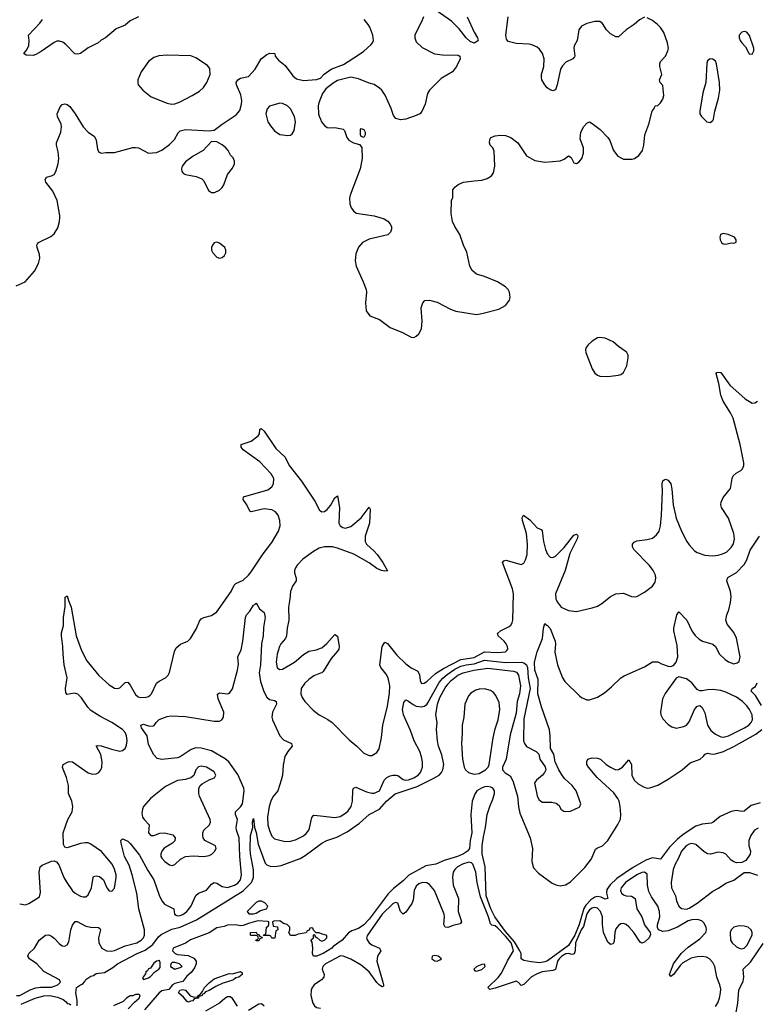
# Model space of a CAD drawing. Header units: inches. Extents: x 1449094 to 1618372, y 389908 to 534307.
# Tile 266 of 494: x 1587707 to 1593321, y 424002 to 431508. Entities that reach past the tile are written whole.
import ezdxf

# ---------------------------------------------------------------- set-up
doc = ezdxf.new("R2010")
doc.units = ezdxf.units.IN
doc.header["$MEASUREMENT"] = 0
for name, color, linetype in [('B5482', 7, 'Continuous'), ('B5483', 7, 'Continuous'), ('B5492', 7, 'Continuous'), ('B5493', 7, 'Continuous')]:
    doc.layers.add(name, color=color, linetype=linetype)

msp = doc.modelspace()

# ---------------------------------------------------------------- linework, layer by layer
at = {"layer": 'B5482', "color": 5}
for points, elevation in [([(1587680.3, 429479.7), (1587749.8, 429510.2), (1587818.7, 429590), (1587851.2, 429650), (1587859.7, 429690), (1587857.1, 429717.1), (1587839.6, 429770), (1587838, 429790), (1587841.6, 429798.4), (1587849.7, 429810.3), (1587945.2, 429854.8), (1587970, 429875.8), (1587998.3, 429921.7), (1588009.7, 429969.7), (1588012.7, 430000)], 520), ([(1587707, 424767), (1587750, 424760.9), (1587777.4, 424770), (1587857.4, 424822.6), (1587864.9, 424855.1), (1587855.6, 425010), (1587864, 425050), (1587877.2, 425062.8), (1587950, 425092.7), (1587970, 425096.3), (1587988.3, 425088.3), (1588004.2, 425064.2), (1588043.2, 424970), (1588065.8, 424930), (1588110, 424868.3), (1588130, 424849.3), (1588170, 424826), (1588190, 424820.3), (1588210, 424821.1), (1588230, 424836.4), (1588253.8, 424890), (1588266.3, 424970), (1588270, 424975.5), (1588290, 424982.4), (1588315.3, 424975.3), (1588345.5, 424950), (1588370.5, 424890), (1588390, 424866), (1588410, 424863.8), (1588430, 424886.8), (1588442.2, 424970), (1588441.5, 424990), (1588430, 425033.2), (1588411.3, 425070), (1588330, 425167.8), (1588250, 425223.1), (1588230, 425232), (1588205.8, 425234.2), (1588170, 425228.3), (1588070, 425195.1), (1588050, 425199), (1588040.1, 425220.1), (1588038.7, 425310), (1588075.1, 425410), (1588105.7, 425470), (1588110.9, 425510), (1588104.1, 425550), (1588079.1, 425610), (1588079.7, 425670), (1588063.5, 425730), (1588033.2, 425806.8), (1588039, 425830), (1588075.3, 425850), (1588090, 425854), (1588110, 425850.4), (1588230, 425766.5), (1588262.2, 425757.8), (1588290, 425759.6), (1588309.8, 425770.2), (1588324.7, 425790), (1588332.4, 425810), (1588335.6, 425850), (1588325.2, 425905.2), (1588290, 425971.3), (1588303.7, 425976.3), (1588327, 425973), (1588406.7, 425946.7), (1588470, 425931.8), (1588490, 425935.8), (1588510, 425952.7), (1588521.4, 425978.6), (1588527.1, 426012.9), (1588522.1, 426050), (1588510, 426073.6), (1588490, 426095.8), (1588409.8, 426150), (1588317.6, 426197.6), (1588250, 426242), (1588227, 426267), (1588178.5, 426338.5), (1588150, 426367.4), (1588125, 426375), (1588070, 426364.2), (1588057.4, 426377.4), (1588055, 426410), (1588069.9, 426490), (1588047.2, 426590), (1588037.3, 426670), (1588036.5, 426730), (1588025.7, 426810), (1588026.7, 426833.3), (1588040.2, 426890), (1588041.7, 426950), (1588054, 427034), (1588054.6, 427105.4), (1588070, 427116), (1588079.2, 427079.2), (1588099.7, 427030), (1588138.1, 426810), (1588178, 426698), (1588219.9, 426619.9), (1588310, 426507.7), (1588390, 426437.1), (1588430, 426412.8), (1588450, 426408.5), (1588470, 426414), (1588510, 426454.4), (1588530, 426457.1), (1588550, 426434), (1588590, 426363.1), (1588610, 426346.5), (1588630, 426341.5), (1588670, 426343.1), (1588690, 426348.5), (1588702.5, 426357.5), (1588712.6, 426370), (1588748.9, 426451.1), (1588770, 426466.7), (1588817.2, 426490), (1588838, 426510), (1588847.7, 426532.3), (1588887.2, 426692.8), (1588900.4, 426719.6), (1588933.5, 426746.5), (1588989.4, 426770), (1589007.8, 426790), (1589053.8, 426866.2), (1589077.4, 426922.6), (1589090, 426940.4), (1589109.8, 426950.2), (1589170, 426964.9), (1589210, 426993.4), (1589319.3, 427150), (1589342.4, 427197.6), (1589355.6, 427210), (1589410, 427235.9), (1589450, 427272.9), (1589470, 427298.1), (1589562.8, 427437.2), (1589630, 427522.9), (1589680.2, 427610), (1589692, 427650), (1589690.4, 427690), (1589677, 427730), (1589655.9, 427755.9), (1589630, 427770.6), (1589570, 427779.1), (1589470, 427755.1), (1589462, 427762), (1589438, 427810), (1589409.6, 427850), (1589413.2, 427870), (1589597.1, 427922.9), (1589630, 427946.5), (1589642.5, 427970), (1589643.4, 428010), (1589624.8, 428044.8), (1589536.8, 428136.8), (1589409.7, 428230), (1589396.2, 428250), (1589395.3, 428270), (1589470, 428295.8), (1589524.8, 428335.2), (1589534, 428350), (1589536.4, 428383.6), (1589548, 428392), (1589570, 428370.7), (1589658.9, 428238.9), (1589730, 428173), (1589761.7, 428110), (1589853.7, 427990), (1589956.4, 427836.4), (1589992.7, 427770), (1590000, 427764)], 480), ([(1590000, 427481.2), (1589990, 427478.4), (1589946.7, 427453.3), (1589865.8, 427394.2), (1589822.7, 427350), (1589809.1, 427330), (1589802.3, 427310), (1589801.6, 427290), (1589813.7, 427250), (1589813.2, 427230), (1589786.2, 427190), (1589770.9, 427150), (1589765.9, 427090), (1589754.6, 427030), (1589758.1, 426930), (1589746.6, 426870), (1589741.6, 426810), (1589732.8, 426790), (1589698.5, 426750), (1589687.6, 426730), (1589669.4, 426670), (1589661.1, 426610), (1589670, 426566), (1589690, 426553.7), (1589710, 426558), (1589801.1, 426610), (1589871.3, 426668.7), (1589910, 426694.3), (1589970, 426704.2), (1590000, 426716.3)], 480), ([(1587681.6, 424070), (1587709, 424070), (1587787.5, 424112.5), (1587830, 424128.8), (1587866.1, 424133.9), (1587950, 424132.7), (1587998.5, 424150), (1588017, 424170), (1588010.7, 424190), (1587891.9, 424251.9), (1587837.2, 424310), (1587780.5, 424350), (1587768, 424370), (1587777.6, 424390), (1587819.1, 424430), (1587854.7, 424490), (1587902.7, 424530), (1587930, 424532.3), (1587950, 424522), (1587970, 424506.5), (1588010, 424462.6), (1588030, 424447.2), (1588050, 424444.4), (1588070, 424454.9), (1588082.2, 424477.8), (1588096.2, 424570), (1588110, 424606), (1588130, 424634.4), (1588146, 424634), (1588210, 424598.9), (1588250, 424590.2), (1588308.4, 424588.4), (1588318.9, 424578.9), (1588322.4, 424570), (1588306.7, 424510), (1588309.1, 424470), (1588333.7, 424430), (1588368.9, 424408.9), (1588407.2, 424407.2), (1588430, 424412), (1588510, 424448.7), (1588599.3, 424470), (1588633.3, 424490), (1588651, 424510), (1588659.1, 424530), (1588659.1, 424570), (1588616.2, 424730), (1588601, 424850), (1588565, 424990), (1588541.9, 425061.9), (1588506.7, 425130), (1588480.5, 425230), (1588477.2, 425250), (1588490, 425262.8), (1588530, 425247), (1588550, 425228.9), (1588619.8, 425140.2), (1588683.4, 425023.4), (1588729.4, 424950), (1588770, 424833.7), (1588790.6, 424790.6), (1588810, 424766.2), (1588881.1, 424730), (1588887.8, 424690), (1588900.7, 424680.7), (1588910, 424677.2), (1588930, 424679.4), (1588950, 424686.7), (1588980.9, 424710), (1589011, 424749), (1589050, 424832.8), (1589070, 424850.2), (1589130, 424871.5), (1589170, 424917.4), (1589190, 424930.3), (1589210, 424925.8), (1589250, 424901.5), (1589290, 424893.9), (1589344.5, 424910), (1589370, 424926.3), (1589388.9, 424950), (1589398.1, 424990), (1589383.7, 425130), (1589380.7, 425270), (1589359.8, 425330), (1589358, 425350), (1589366, 425410), (1589352, 425450), (1589351.1, 425470), (1589390, 425508.1), (1589404.5, 425530), (1589418.9, 425630), (1589415.7, 425650), (1589370, 425753.8), (1589300.4, 425850), (1589273.6, 425873.6), (1589170, 425933.3), (1589090, 425955), (1589050, 425956.1), (1589014.2, 425945.8), (1588930, 425888.4), (1588910, 425881.1), (1588790, 425868), (1588755.9, 425875.9), (1588730, 425904), (1588690, 425982), (1588679.3, 426050), (1588635.1, 426110), (1588629.5, 426130), (1588650, 426138), (1588690, 426124.9), (1588718, 426122), (1588732.3, 426127.7), (1588746, 426150), (1588770, 426173.7), (1588830, 426196.5), (1588859.7, 426200.3), (1588970, 426195.6), (1589190, 426159.7), (1589230, 426161.7), (1589248.3, 426171.7), (1589260.7, 426190), (1589262.4, 426230), (1589218.7, 426330), (1589213.6, 426366.4), (1589230, 426376.3), (1589290, 426368.5), (1589306.5, 426373.5), (1589330, 426407.3), (1589367.8, 426550), (1589373.9, 426593.9), (1589369.6, 426650), (1589395.3, 426704.7), (1589408.8, 426770), (1589428.7, 426950), (1589435.3, 426970), (1589462, 426998), (1589490, 427046), (1589505.6, 427054.4), (1589510, 427062), (1589536, 427016), (1589571.3, 426990), (1589578.8, 426950), (1589564.9, 426875.1), (1589562.3, 426810), (1589551.1, 426750), (1589542.5, 426590), (1589531.9, 426530), (1589542.8, 426462.8), (1589567.8, 426387.8), (1589590, 426342.6), (1589610, 426326), (1589650, 426317.1), (1589662.8, 426310), (1589663.1, 426290), (1589633.5, 426230), (1589628.7, 426190), (1589634, 426170), (1589690, 426048.7), (1589718, 426018), (1589778.8, 425990), (1589783.8, 425970), (1589750, 425929.7), (1589728.9, 425891.1), (1589715.2, 425824.8), (1589708.9, 425750), (1589700.8, 425710), (1589673.5, 425630), (1589636.3, 425583.7), (1589620.1, 425550), (1589608.3, 425510), (1589596.2, 425430), (1589598.9, 425370), (1589610, 425328.4), (1589630, 425283.6), (1589650, 425263.9), (1589730, 425243.9), (1589770, 425245.2), (1589810, 425257.1), (1589870, 425287.5), (1589890, 425303.6), (1589909.8, 425330), (1589915.3, 425344.7), (1589933.2, 425426.8), (1589950, 425443.6), (1590000, 425438.4)], 460), ([(1590000, 426525.9), (1589950, 426506.2), (1589910, 426478.4), (1589879.6, 426450), (1589853.6, 426410), (1589850.2, 426370), (1589860.8, 426340.8), (1589879.6, 426310), (1589943.6, 426243.6), (1589989.4, 426209.4), (1590000, 426203.8)], 480), ([(1588146, 423990), (1588146, 424034), (1588134, 424090), (1588139, 424130), (1588170, 424150.8), (1588184.7, 424155.3), (1588204, 424176), (1588210, 424191.3), (1588250, 424218), (1588270, 424222), (1588290, 424236), (1588354, 424246), (1588418, 424282), (1588453.2, 424310), (1588602.4, 424390), (1588664.1, 424415.9), (1588721.4, 424458.6), (1588764.1, 424515.9), (1588785.2, 424534.8), (1588865.4, 424574.6), (1588930.6, 424589.4), (1589054.3, 424645.7), (1589411.5, 424868.5), (1589472.8, 424930), (1589488.5, 424970), (1589488.2, 425028.2), (1589466.7, 425150), (1589463.7, 425190), (1589465.8, 425290), (1589484.2, 425350), (1589482.4, 425390), (1589490, 425418.8), (1589495.8, 425350), (1589510, 425310.8), (1589524, 425224), (1589578, 425078), (1589590, 425066), (1589615.3, 425055.3), (1589653.3, 425053.3), (1589700.4, 425059.6), (1589845.6, 425114.4), (1589883.3, 425136.7), (1590000, 425222.9)], 440), ([(1590000, 424542.7), (1589990, 424546), (1589966, 424546), (1589947.3, 424567.3), (1589942, 424582), (1589930, 424586), (1589918, 424582), (1589912.7, 424567.3), (1589898, 424562), (1589890, 424546), (1589830, 424538), (1589807.3, 424527.3), (1589770, 424526), (1589758, 424550), (1589766, 424570), (1589766, 424590), (1589746, 424610), (1589718, 424618), (1589690, 424638), (1589643.6, 424636.4), (1589634, 424630), (1589638, 424598), (1589672.7, 424592.7), (1589674, 424570), (1589658, 424562), (1589652.7, 424507.3), (1589630, 424506), (1589622, 424522), (1589610, 424526), (1589566, 424526), (1589567.3, 424532.7), (1589582, 424538), (1589588.9, 424591.1), (1589602, 424598), (1589606, 424610), (1589606, 424630), (1589594.6, 424634.6), (1589522, 424638), (1589450, 424619), (1589410, 424602), (1589390, 424601.2), (1589351.3, 424608.7), (1589290, 424606), (1589264.7, 424595.3), (1589210, 424584), (1589150, 424546), (1589010, 424492.7), (1588970, 424469), (1588878, 424430), (1588871.3, 424410), (1588892, 424390), (1588910, 424382.8), (1588990, 424374.8), (1589034.4, 424354.4), (1589051, 424330), (1589050.8, 424310), (1589038.5, 424281.5), (1589015.2, 424244.8), (1588982, 424218), (1588950, 424177.2), (1588890, 424162), (1588870.8, 424150), (1588844, 424116), (1588790, 424104), (1588769, 424091), (1588658.7, 423961.3)], 440), ([(1590000, 424381.6), (1589971.3, 424370), (1589946, 424370), (1589938, 424390), (1589942, 424430), (1589935.3, 424475.3), (1589926, 424490), (1589946, 424510), (1589946, 424530), (1589950, 424534), (1589954, 424534), (1589958, 424518), (1589972.7, 424512.7), (1589994, 424490), (1590000, 424488)], 440), ([(1590000, 424184.7), (1589951.7, 424150), (1589934, 424126), (1589928.5, 424110), (1589927.2, 424070), (1589941.1, 424010), (1589953.7, 423990), (1589970, 423979.1), (1590000, 423974.1)], 460), ([(1587717.8, 424002.2), (1587825.1, 424050), (1587890, 424066.8), (1587937.3, 424070), (1587995.9, 424055.9), (1588038.7, 424038.7), (1588062, 424022), (1588070, 424008.4), (1588085.5, 424005.5), (1588097.3, 423997.3)], 440), ([(1588532.5, 423967.5), (1588581.2, 424018.8), (1588618, 424050), (1588626, 424070), (1588616.4, 424076.4), (1588590, 424078), (1588570, 424066), (1588550, 424066), (1588522, 424050), (1588495.3, 424024.7), (1588422, 423990)], 440), ([(1589367.2, 423987.2), (1589330, 424047.3), (1589310, 424059.7), (1589290, 424058.9), (1589270, 424047.8), (1589230.1, 424009.9), (1589123.7, 423950)], 460), ([(1589570, 423989), (1589550, 424005.2), (1589530, 424002.7), (1589450, 423955.1)], 460)]:
    msp.add_lwpolyline(points, dxfattribs=dict(at, elevation=elevation))
for points, elevation in [([(1589210, 429811.6), (1589190, 429806), (1589176.3, 429790), (1589168.4, 429770), (1589168.2, 429750), (1589178, 429730), (1589210, 429697.3), (1589230, 429690.7), (1589250, 429694.8), (1589269, 429710), (1589279.3, 429730), (1589278, 429750), (1589269.3, 429770), (1589230, 429803.7)], 520), ([(1589090, 425817.7), (1589070, 425812.4), (1589050.4, 425790), (1589033.5, 425746.5), (1589012.2, 425727.8), (1588970, 425715.8), (1588910, 425707.4), (1588818.2, 425661.8), (1588703.1, 425570), (1588650.4, 425510), (1588642, 425490), (1588638.3, 425458.3), (1588643.7, 425430), (1588655.5, 425410), (1588693.4, 425370), (1588687.7, 425310), (1588706.8, 425290), (1588730, 425288.2), (1588774, 425306), (1588810, 425308.9), (1588873, 425293), (1588891.7, 425271.7), (1588890, 425249.3), (1588870.7, 425230), (1588808.2, 425191.8), (1588789.3, 425170.7), (1588781.5, 425150), (1588782.8, 425130), (1588790, 425115.5), (1588813, 425090), (1588850, 425066.4), (1588870, 425060.5), (1588890, 425067.7), (1588931.8, 425108.2), (1588970.7, 425129.3), (1589030, 425133.4), (1589110.8, 425129.2), (1589150, 425136.1), (1589172.2, 425147.8), (1589192.6, 425167.4), (1589203.6, 425190), (1589199.3, 425210), (1589118, 425250), (1589106, 425270), (1589102.2, 425290), (1589102, 425310), (1589109.6, 425330), (1589152.8, 425370), (1589161.1, 425390), (1589159.1, 425410), (1589077.2, 425590), (1589072, 425610), (1589073.3, 425646.7), (1589082.9, 425670), (1589097, 425683), (1589150, 425713.4), (1589192, 425728), (1589201.2, 425750), (1589190, 425775.1), (1589130, 425811.1)], 480), ([(1589550, 424789), (1589530, 424789), (1589510, 424779), (1589442, 424710), (1589452.7, 424692.7), (1589490, 424692), (1589510, 424698), (1589543.2, 424716.8), (1589588, 424730), (1589598, 424750), (1589575.5, 424775.5)], 440), ([(1589510, 424486), (1589506, 424490), (1589522, 424498), (1589526, 424510), (1589522, 424522), (1589510, 424526), (1589470, 424526), (1589466, 424530), (1589466, 424550), (1589510, 424552), (1589518, 424538), (1589532.7, 424532.7), (1589538, 424518), (1589554, 424514), (1589550, 424506), (1589538, 424502), (1589530, 424486)], 440), ([(1588770, 424338), (1588767.1, 424332.9), (1588750, 424331.8), (1588730, 424315.6), (1588703.4, 424276.6), (1588690, 424272.4), (1588681.3, 424258.7), (1588669.2, 424250), (1588664.7, 424235.3), (1588643.8, 424203.8), (1588651.3, 424191.3), (1588690, 424204.7), (1588705.2, 424214.8), (1588738, 424250), (1588768, 424270), (1588776.4, 424283.6), (1588776.4, 424323.6)], 440), ([(1588890, 424321.2), (1588870, 424321.2), (1588858.8, 424310), (1588856, 424290), (1588890, 424270.8), (1588930, 424282), (1588946, 424290), (1588926, 424310)], 440), ([(1589084, 424064), (1589072, 424068), (1589070.8, 424050), (1589036.3, 424043.7), (1589026, 424030), (1589010, 424025.1), (1588990, 424019.5), (1588983.5, 424023.5), (1588956.6, 424056.6), (1588918, 424090), (1588928, 424110), (1588950, 424116), (1588970, 424111.3), (1589005.8, 424065.8), (1589030, 424058.8), (1589062, 424058), (1589068, 424070), (1589082, 424078), (1589100.4, 424099.6), (1589115.3, 424130), (1589150, 424166), (1589190, 424196), (1589303.1, 424236.9), (1589330, 424234.8), (1589390, 424251.3), (1589402, 424242), (1589402.8, 424230), (1589376, 424210), (1589355.6, 424204.4), (1589337.3, 424190), (1589284, 424170), (1589255.8, 424164.2), (1589200.9, 424139.1), (1589150, 424106.3), (1589122.8, 424097.2), (1589110, 424082), (1589101, 424079), (1589098, 424070)], 440)]:
    msp.add_lwpolyline(points, close=True, dxfattribs=dict(at, elevation=elevation))
at = {"layer": 'B5483', "color": 5, "elevation": 520}
for points in [[(1588611.3, 431530), (1588550, 431499.3), (1588510, 431465.1), (1588443.4, 431436.6), (1588361, 431370), (1588328.1, 431351.9), (1588304.7, 431330), (1588230, 431292), (1588170, 431249.2), (1588150, 431244), (1588126.3, 431246.3), (1588059.1, 431319.1), (1588035.3, 431335.3), (1588010, 431344.5), (1587990, 431342.9), (1587970, 431334), (1587870, 431266), (1587830, 431241.6), (1587810, 431234.5), (1587756.4, 431236.4), (1587738, 431250), (1587762, 431278), (1587777.2, 431310), (1587779, 431350), (1587774, 431390), (1587860.1, 431479.9), (1587879.6, 431510)], [(1588012.7, 430000), (1588014, 430014), (1587993.1, 430130), (1587960.8, 430200.8), (1587906.3, 430270), (1587900.7, 430290), (1587912, 430308), (1587950, 430316.3), (1587970, 430326.8), (1587983.7, 430350), (1588000.7, 430410), (1588006, 430450), (1588000.5, 430500.5), (1587986.6, 430550), (1587986.6, 430570), (1588019.5, 430650), (1588025.1, 430690), (1588022, 430710), (1587995.1, 430770), (1587992.7, 430790), (1588015.5, 430844.5), (1588030, 430861), (1588050, 430866.8), (1588070, 430860.7), (1588090, 430846.8), (1588130, 430790.6), (1588190.4, 430690), (1588230, 430650.4), (1588276, 430616), (1588290.5, 430590), (1588300.5, 430520.5), (1588310, 430498), (1588330, 430491), (1588363.7, 430496.3), (1588430, 430496.3), (1588570, 430533.4), (1588590, 430533.4), (1588611.3, 430530), (1588690, 430490.8), (1588750, 430494), (1588790, 430513), (1588850, 430555.5), (1588886.4, 430593.6), (1588914, 430646), (1588930, 430660.4), (1588970, 430670.3), (1589150, 430661), (1589190, 430664.7), (1589249, 430710), (1589357.7, 430782.3), (1589384.7, 430815.3), (1589397, 430863), (1589399.1, 430890), (1589393.7, 430933.7), (1589358.7, 431010), (1589357.6, 431030), (1589369.6, 431050), (1589390, 431062.4), (1589450, 431074.8), (1589502.7, 431130), (1589548.7, 431210), (1589590, 431242), (1589612.7, 431252.7), (1589651.1, 431251.1), (1589654, 431230), (1589679.6, 431199.6), (1589730, 431158), (1589790, 431078.8), (1589818, 431058), (1589870, 431044.9), (1589970, 431051), (1589999.3, 431060.7), (1590000, 431061.4)], [(1590000, 430905.8), (1589986.6, 430873.4), (1589981.6, 430850), (1589984.4, 430790), (1589990, 430771.3), (1590000, 430749)]]:
    msp.add_lwpolyline(points, dxfattribs=at)
at = {"layer": 'B5483', "color": 5}
for points, elevation in [([(1588830, 431237.1), (1588768.4, 431231.6), (1588730, 431220.4), (1588688.7, 431190), (1588633.7, 431110), (1588608.4, 431050), (1588606.4, 431030), (1588610.5, 431010), (1588645.5, 430970), (1588710, 430919.3), (1588830, 430872.2), (1588864.9, 430864.9), (1588890, 430866.5), (1588930, 430881.5), (1589022, 430930), (1589076.6, 430963.4), (1589107.8, 430990), (1589134, 431030), (1589158, 431090), (1589155.4, 431135.4), (1589138, 431158), (1589050, 431216), (1589010.8, 431230.8)], 540), ([(1589690, 430872.3), (1589610, 430849.2), (1589592.4, 430827.6), (1589583, 430790), (1589599.5, 430730), (1589618.4, 430698.4), (1589650, 430660.5), (1589690, 430633), (1589750, 430624.9), (1589770, 430627.7), (1589783.7, 430636.3), (1589798, 430662), (1589809.7, 430730), (1589802, 430770), (1589770, 430827.3), (1589749.2, 430850), (1589710, 430869.6)], 520), ([(1589170, 430578), (1589104.7, 430510), (1589030, 430467), (1588970, 430422.9), (1588944.9, 430390), (1588939.5, 430370), (1588942.4, 430350), (1588954.9, 430334.9), (1588970, 430326.4), (1589052.7, 430312.7), (1589095.2, 430295.2), (1589110, 430278), (1589146.4, 430206.4), (1589170, 430190.7), (1589190.8, 430190.8), (1589230, 430207.7), (1589250, 430227.3), (1589263.7, 430250), (1589291.8, 430328.2), (1589330, 430376), (1589343.6, 430410), (1589345.1, 430430), (1589334.9, 430454.9), (1589314.8, 430474.8), (1589297.2, 430510), (1589279, 430530), (1589250, 430553.2), (1589210, 430575.3)], 520)]:
    msp.add_lwpolyline(points, close=True, dxfattribs=dict(at, elevation=elevation))
at = {"layer": 'B5492', "color": 5}
for points, elevation in [([(1590452.5, 430000), (1590486, 429990), (1590511.9, 429971.9), (1590530.5, 429950), (1590540.5, 429930), (1590540.5, 429910), (1590532.1, 429887.9), (1590512.3, 429867.7), (1590370, 429834.7), (1590320.5, 429810), (1590290, 429773.2), (1590270, 429722), (1590264.2, 429670), (1590271.8, 429630), (1590325.7, 429510), (1590347, 429450), (1590350.4, 429429.6), (1590343.8, 429350), (1590348.7, 429288.7), (1590374.8, 429250), (1590450, 429221.3), (1590530, 429160.3), (1590624.4, 429124.4), (1590690, 429087.7), (1590710, 429084.9), (1590730, 429094), (1590750, 429114), (1590769.6, 429150), (1590774.7, 429210), (1590767.8, 429310), (1590779.5, 429350), (1590794, 429366), (1590830, 429370.4), (1590890, 429355.3), (1590990, 429300.3), (1591030, 429286.3), (1591190, 429261.1), (1591230, 429267), (1591359.4, 429300.6), (1591409.2, 429330), (1591439.3, 429370), (1591446, 429390), (1591440.9, 429430), (1591429.3, 429450), (1591409.3, 429470), (1591349.3, 429510), (1591250.7, 429550.7), (1591188.1, 429568.1), (1591154.9, 429594.9), (1591137.6, 429630), (1591115.3, 429735.3), (1591089.6, 429789.6), (1591062, 429870), (1591022.7, 429930), (1591005.2, 429970), (1591000.3, 430000)], 520), ([(1590000, 426203.8), (1590054.4, 426174.4), (1590089.3, 426149.3), (1590218.2, 426018.2), (1590276.3, 425970), (1590330, 425915.5), (1590370, 425899.5), (1590390, 425899.5), (1590430, 425920.5), (1590447.3, 425950), (1590464.9, 426035.1), (1590474.2, 426130), (1590510, 426274.8), (1590526.6, 426373.4), (1590529, 426430), (1590515.4, 426490), (1590499.4, 426519.4), (1590459.2, 426570), (1590452, 426590), (1590469.9, 426730.1), (1590490, 426761.6), (1590510, 426753.7), (1590582.7, 426662.7), (1590650, 426596.5), (1590690, 426566.4), (1590741.8, 426541.8), (1590754.9, 426514.9), (1590759.5, 426470), (1590770, 426448), (1590790, 426450.4), (1590810, 426463.2), (1590876.6, 426523.4), (1590937.7, 426562.3), (1591070, 426629.5), (1591170, 426647), (1591250, 426690.1), (1591350, 426684.1), (1591410, 426688.8), (1591420.3, 426699.7), (1591426.6, 426710), (1591425.1, 426730), (1591415.8, 426750), (1591399.7, 426770), (1591353.6, 426810), (1591349.6, 426830), (1591371.8, 426850), (1591437.7, 426882.3), (1591450, 426892.2), (1591460.3, 426910), (1591464.4, 426930), (1591469.7, 427130), (1591463.5, 427170), (1591386, 427370), (1591397.2, 427382.8), (1591413.2, 427386.8), (1591530, 427354.4), (1591550, 427365.5), (1591563.1, 427390), (1591574.2, 427430), (1591578.6, 427510), (1591569, 427590), (1591540.5, 427690), (1591538, 427710), (1591548, 427730), (1591596.2, 427696.2), (1591650, 427634.8), (1591680.7, 427620.7), (1591690, 427611.3), (1591699.6, 427530), (1591714.7, 427470), (1591730, 427433), (1591750, 427410.4), (1591770, 427408.7), (1591790, 427418), (1591856.9, 427483.1), (1591930, 427577.3), (1591950, 427584.7), (1591958, 427578), (1591961, 427570), (1591956.3, 427550), (1591900.9, 427439.1), (1591863.8, 427310), (1591791, 427130), (1591793.8, 427093.8), (1591802.3, 427070), (1591833.7, 427030), (1591890, 427005.2), (1591950, 426997.6), (1592070, 427023.6), (1592110, 427038), (1592142.9, 427057.1), (1592210, 427110.4), (1592250, 427130.3), (1592310, 427136.4), (1592370, 427110.5), (1592390, 427107.3), (1592410, 427110.7), (1592470, 427143.7), (1592529.7, 427190), (1592550, 427219.1), (1592556.4, 427250), (1592552.4, 427272.4), (1592536, 427310), (1592506.5, 427346.5), (1592387.8, 427470), (1592377.6, 427490), (1592378.4, 427510), (1592390, 427524.9), (1592410, 427535.8), (1592490, 427544.2), (1592530, 427555.3), (1592559.6, 427580.4), (1592580.4, 427610), (1592591.4, 427648.6), (1592599.5, 427730), (1592607.6, 427910), (1592604.2, 427970), (1592608.3, 427991.7), (1592619.6, 428000.4), (1592630, 428005.5), (1592650, 427997.1), (1592670.3, 427970), (1592678.5, 427930), (1592686.7, 427810), (1592711.4, 427708.6), (1592751.5, 427610), (1592792.9, 427530), (1592810, 427503.5), (1592850, 427459.7), (1592870, 427446), (1592930, 427425.4), (1592990, 427420.1), (1593030, 427424.8), (1593065, 427435), (1593094.7, 427450), (1593130, 427485.3), (1593146.5, 427513.5), (1593155.3, 427550), (1593149.8, 427590), (1593108.4, 427708.4), (1593055.4, 427790), (1593051.1, 427810), (1593053.7, 427830), (1593070, 427865.5), (1593125.3, 427934.7), (1593136.4, 428010), (1593146.2, 428030), (1593168.5, 428051.5), (1593203.6, 428070), (1593216.8, 428083.2), (1593226.5, 428110), (1593226, 428130), (1593197.4, 428270), (1593145.4, 428470), (1593125.9, 428510), (1593070, 428599.3), (1593050, 428646.6), (1593035.3, 428735.3), (1593016, 428810), (1593021.2, 428818.8), (1593030, 428822), (1593050, 428817.1), (1593120.8, 428720.8), (1593237.4, 428617.4), (1593290, 428585.3), (1593310, 428587.2), (1593330, 428599.5)], 480), ([(1590000, 427764), (1590010, 427755.8), (1590030, 427759.5), (1590050, 427774), (1590075.8, 427804.2), (1590110, 427862), (1590130, 427878), (1590144.2, 427790), (1590140.7, 427670), (1590150, 427648.9), (1590170, 427636.5), (1590190, 427632.8), (1590230, 427644.9), (1590309.9, 427710.1), (1590370, 427790.7), (1590377.6, 427777.6), (1590372, 427670), (1590338.9, 427570), (1590338.9, 427530), (1590349.3, 427509.3), (1590410, 427456), (1590431.7, 427430), (1590475.8, 427370), (1590510, 427306), (1590490, 427302.7), (1590464, 427310), (1590430, 427325.1), (1590370, 427367.6), (1590253, 427433), (1590130, 427478.6), (1590090, 427488.7), (1590030, 427489.9), (1590000, 427481.2)], 480), ([(1590000, 425438.4), (1590110, 425426.9), (1590150, 425434.4), (1590190, 425458.6), (1590210, 425476.5), (1590233, 425510), (1590243.2, 425550), (1590246, 425634), (1590251.3, 425648.7), (1590264, 425656), (1590270, 425657), (1590350, 425621.5), (1590390, 425611.7), (1590410, 425611.8), (1590450, 425630.4), (1590484.2, 425710), (1590504.2, 425730), (1590530, 425743.5), (1590550, 425750.1), (1590576.3, 425750), (1590590, 425745.8), (1590630, 425715.5), (1590650, 425710.2), (1590670, 425712.7), (1590710, 425728.3), (1590743.9, 425750), (1590760.9, 425770), (1590776.8, 425810), (1590776.8, 425850), (1590770, 425889), (1590757.6, 425930), (1590712.9, 426010), (1590686.8, 426090), (1590631.1, 426210), (1590625.8, 426250), (1590636, 426304), (1590650, 426322), (1590670, 426314.2), (1590706.4, 426286.4), (1590730, 426275.8), (1590770, 426270.6), (1590790, 426275.2), (1590810, 426288.4), (1590818.7, 426301.3), (1590905, 426455), (1590932.6, 426487.4), (1590964.8, 426515.2), (1591023.9, 426556.1), (1591070, 426579.1), (1591110, 426590), (1591170, 426598.7), (1591250, 426624.7), (1591410, 426608.5), (1591531.3, 426611.3), (1591550, 426606), (1591569.2, 426589.2), (1591578.3, 426570), (1591581.6, 426490), (1591598.3, 426410), (1591550, 426178), (1591547.8, 426010), (1591554, 425990), (1591570, 425968), (1591644.7, 425930), (1591664.7, 425910), (1591671, 425870), (1591712.3, 425812.3), (1591716.4, 425790), (1591708.2, 425770), (1591692.4, 425750), (1591644.9, 425710), (1591630.5, 425690), (1591651.5, 425591.5), (1591664.4, 425564.4), (1591690, 425544.2), (1591763.1, 425543.1), (1591796.2, 425536.2), (1591818.4, 425518.4), (1591830.7, 425490.7), (1591854.4, 425474.4), (1591870, 425470.8), (1591905.6, 425474.4), (1591970, 425504), (1591977.2, 425510), (1591982.7, 425530), (1591949.5, 425630), (1591917.6, 425670), (1591861.8, 425721.8), (1591844.1, 425744.1), (1591816.9, 425790), (1591789.5, 425850), (1591777.6, 425910), (1591753.4, 425953.4), (1591751.1, 426050), (1591745.3, 426094.7), (1591684.2, 426270), (1591657.3, 426370), (1591659.2, 426479.2), (1591632.3, 426550), (1591631.6, 426610), (1591650.7, 426689.3), (1591692.2, 426790), (1591698.7, 426870), (1591710, 426904.7), (1591716.3, 426896.3), (1591730, 426890.6), (1591750, 426868), (1591788.7, 426770), (1591791.7, 426750), (1591786.6, 426686.6), (1591806.9, 426590), (1591843.6, 426490), (1591862.8, 426462.8), (1591973.8, 426353.8), (1591990, 426340.7), (1592030, 426322.8), (1592050, 426322.8), (1592110, 426342.8), (1592163.3, 426376.7), (1592218.7, 426421.3), (1592290, 426490.4), (1592314.5, 426505.5), (1592470, 426575.5), (1592530, 426613.4), (1592570, 426613.4), (1592597.6, 426597.6), (1592650, 426580.4), (1592670, 426578), (1592690, 426584.9), (1592710, 426610.5), (1592722.2, 426650), (1592718.5, 426738.5), (1592693.7, 426850), (1592693.7, 426870), (1592715.1, 426970), (1592730, 426994.8), (1592792.4, 426930), (1592830.2, 426850), (1592854.8, 426814.8), (1592884.7, 426784.7), (1592910.7, 426770), (1592990, 426748.5), (1593009.2, 426729.2), (1593041.1, 426670), (1593083.7, 426630), (1593110, 426611.7), (1593150, 426598.3), (1593175.8, 426604.2), (1593190, 426616.3), (1593197.4, 426650), (1593170, 426792), (1593150, 426837.4), (1593099, 426899), (1593089.8, 426929.8), (1593095.7, 426970), (1593111, 427009), (1593125, 427065), (1593130.6, 427110), (1593125.5, 427150), (1593098, 427230), (1593099.4, 427240.6), (1593105.6, 427254.4), (1593170, 427294.9), (1593230, 427354.7), (1593250.4, 427389.6), (1593274.9, 427465.1), (1593345, 427570)], 460), ([(1590000, 426716.3), (1590010, 426720.3), (1590048.2, 426751.8), (1590110, 426820.7), (1590128.1, 426808.1), (1590142.8, 426730), (1590139.6, 426710), (1590130, 426694), (1590082.2, 426637.8), (1590021.1, 426538.9), (1590010, 426529.8), (1590000, 426525.9)], 480), ([(1590000, 425222.9), (1590010, 425230.3), (1590049.2, 425250), (1590124.7, 425275.3), (1590203.1, 425316.9), (1590296, 425384), (1590369.7, 425450), (1590450, 425491), (1590502.2, 425550), (1590570, 425605.4), (1590736.6, 425663.4), (1590857.6, 425722.4), (1590903.1, 425750), (1590922.2, 425770), (1590933, 425790), (1590939.1, 425830), (1590924.1, 425904.1), (1590898.3, 425970), (1590891.3, 426010), (1590883.3, 426096.7), (1590887.8, 426150), (1590878.9, 426210), (1590891.4, 426290), (1590910, 426340.9), (1590950, 426415), (1590970, 426442.3), (1590995.7, 426470), (1591047.2, 426510), (1591087.2, 426530), (1591167.8, 426550), (1591275.4, 426564.6), (1591470, 426541.2), (1591492.9, 426532.9), (1591510, 426510.3), (1591524.2, 426430), (1591516.6, 426370), (1591499.6, 426310), (1591490, 426222.4), (1591444.7, 426055.3), (1591415, 425870), (1591385.8, 425810), (1591386.4, 425790), (1591406.6, 425766.6), (1591444.5, 425744.5), (1591466.3, 425706.3), (1591500.5, 425590), (1591507.8, 425507.8), (1591519.1, 425459.1), (1591598, 425270), (1591614.7, 425190), (1591610.1, 425090), (1591623.3, 425043.3), (1591661.3, 425001.3), (1591766.2, 424926.2), (1591793, 424913), (1591826.6, 424906.6), (1591866.2, 424913.8), (1591904.2, 424935.8), (1592015.4, 425044.6), (1592065, 425110), (1592096.2, 425183.8), (1592110, 425195.8), (1592150, 425209.2), (1592190, 425251.7), (1592267.2, 425372.8), (1592286.5, 425413.5), (1592289.9, 425450), (1592283.4, 425510), (1592275.8, 425550), (1592267, 425570), (1592234.7, 425614.7), (1592107.8, 425730), (1592041.2, 425810), (1592029.4, 425830.6), (1592030, 425854), (1592038, 425870), (1592070, 425880.5), (1592110, 425879.5), (1592133, 425870), (1592178, 425830), (1592209.2, 425809.2), (1592250, 425790.3), (1592270, 425792), (1592302, 425810), (1592350, 425864.7), (1592370, 425831.3), (1592373.5, 425750), (1592391.1, 425710), (1592421.7, 425681.7), (1592460.5, 425660.5), (1592490, 425650.9), (1592510, 425651.4), (1592570, 425673.2), (1592650, 425718.4), (1592756.4, 425790), (1592816.8, 425843.2), (1592893.2, 425870), (1592917, 425890), (1592930.6, 425909.4), (1592950, 425915.6), (1592987.8, 425907.8), (1593010, 425910.6), (1593070.2, 425929.8), (1593150, 425966.9), (1593317.7, 426062.3), (1593363.5, 426096.5)], 440), ([(1593359.9, 426279.9), (1593316.4, 426356.4), (1593282, 426390), (1593289, 426410), (1593314.3, 426425.7), (1593327.5, 426452.5)], 440), ([(1593350, 425537.4), (1593281.6, 425518.4), (1593230, 425474.3), (1593210, 425471.1), (1593170, 425479.8), (1593130, 425471.2), (1593045.1, 425434.9), (1592990, 425387.1), (1592978.2, 425381.8), (1592910, 425375.2), (1592860.7, 425359.3), (1592764, 425296), (1592719.6, 425260.4), (1592659.3, 425200.7), (1592590, 425109.7), (1592530, 425117.6), (1592479.3, 425100.7), (1592376.6, 425043.4), (1592258.4, 424961.6), (1592207, 424913), (1592183.3, 424876.7), (1592180.4, 424850), (1592188.5, 424810), (1592170, 424802.7), (1592138.7, 424818.7), (1592110, 424823.7), (1592090, 424819), (1592061.1, 424798.9), (1592022.2, 424757.8), (1592006.9, 424733.1), (1591972.5, 424610), (1591937.4, 424530), (1591890.4, 424449.6), (1591730, 424334.8), (1591710, 424326.2), (1591670, 424319.2), (1591605.1, 424325.1), (1591550, 424337), (1591530, 424348.3), (1591528, 424390), (1591520, 424410), (1591477.5, 424477.5), (1591410, 424558.4), (1591329, 424669), (1591296.8, 424730), (1591262, 424830), (1591253.7, 425050), (1591232.8, 425150), (1591231.4, 425210), (1591241.5, 425278.5), (1591258.5, 425350), (1591269.4, 425450), (1591289.4, 425510), (1591314.4, 425565.6), (1591325.7, 425610), (1591325.6, 425630), (1591314.3, 425650), (1591298.2, 425658.2), (1591270, 425662.9), (1591250, 425658.9), (1591226, 425650), (1591191.2, 425628.8), (1591175.4, 425604.6), (1591155.4, 425550), (1591145.3, 425450), (1591152.8, 425310), (1591140.2, 425250), (1591134.4, 425190), (1591120.2, 425170), (1591090.2, 425150), (1591044.9, 425130), (1590942, 425098), (1590878.8, 425070), (1590803.2, 425056.8), (1590674.1, 424985.9), (1590630, 424944), (1590555.3, 424884.7), (1590515.7, 424844.3), (1590370, 424651), (1590330, 424608.5), (1590290, 424579.7), (1590238, 424562), (1590212.2, 424547.8), (1590164.9, 424490), (1590097.3, 424442.7), (1590085.5, 424430), (1590020.7, 424390), (1590000, 424381.6)], 440), ([(1593335.5, 425344.5), (1593307.9, 425330), (1593278.8, 425290), (1593263.8, 425250), (1593265, 425210), (1593276.1, 425170), (1593274.4, 425145.6), (1593240.7, 425099.3), (1593210, 425082.9), (1593170, 425080.7), (1593150, 425087.3), (1593130, 425100.7), (1593090, 425145.6), (1593070, 425158), (1593030, 425162), (1592973.5, 425146.5), (1592950, 425148.5), (1592924.7, 425164.7), (1592861.6, 425221.6), (1592830, 425228.7), (1592810, 425224.1), (1592786.2, 425210), (1592751.1, 425170), (1592725.9, 425110), (1592702.4, 425070), (1592688.4, 425030), (1592672.1, 424930), (1592675.8, 424890), (1592704.7, 424830), (1592712.9, 424790), (1592730, 424750.5), (1592750, 424732.7), (1592790, 424728), (1592810, 424735.5), (1592870, 424772), (1592990, 424864.9), (1593033.6, 424886.4), (1593090, 424926.4), (1593151, 424949), (1593230, 425007.7), (1593270, 425008.2), (1593330, 424987.2)], 460), ([(1593010, 423985.5), (1593027.4, 424012.6), (1593041, 424050), (1593049.7, 424090), (1593050, 424118), (1593043.9, 424150), (1593021.4, 424210), (1593005.2, 424290), (1592990, 424321.7), (1592964.4, 424350), (1592941.3, 424361.3), (1592910, 424365.9), (1592870, 424364.1), (1592825.3, 424354.7), (1592761.6, 424318.4), (1592741.3, 424298.7), (1592690, 424229.3), (1592670, 424215.3), (1592659, 424230), (1592689.6, 424310), (1592749.7, 424390), (1592801.6, 424438.4), (1592890, 424500.9), (1592936.2, 424550), (1592941.6, 424570), (1592938.7, 424590), (1592922.5, 424622.5), (1592910, 424635.1), (1592890, 424643.5), (1592870, 424648), (1592830, 424646), (1592802.6, 424637.4), (1592720.7, 424590), (1592650, 424563.5), (1592610, 424558.4), (1592575.3, 424570), (1592569, 424589), (1592569.3, 424609.3), (1592585.1, 424670), (1592584.7, 424710), (1592569.8, 424750), (1592521.5, 424821.5), (1592502.9, 424862.9), (1592491.3, 424911.3), (1592490, 424994), (1592470, 425009.8), (1592450, 425006.3), (1592410, 424989.9), (1592325.3, 424930), (1592290.2, 424890), (1592286.7, 424870), (1592294.9, 424850), (1592310, 424837.2), (1592330, 424830.2), (1592370, 424827.2), (1592397.4, 424810), (1592411.1, 424730), (1592448.4, 424670), (1592470, 424608.4), (1592511.3, 424550), (1592515.3, 424535.3), (1592504, 424510), (1592470, 424476), (1592450, 424469), (1592436.2, 424476.2), (1592387.4, 424550), (1592350, 424592.1), (1592329.5, 424610), (1592310, 424617.4), (1592290, 424616.2), (1592270, 424603.8), (1592250, 424577.4), (1592242.5, 424550), (1592237.4, 424482.6), (1592230, 424464.5), (1592210, 424457.6), (1592190, 424476.9), (1592157.5, 424550), (1592148.5, 424610), (1592148.4, 424670), (1592134.9, 424710), (1592110, 424736.1), (1592090, 424739.4), (1592070, 424734.5), (1592050, 424722), (1592030, 424691.1), (1592003.8, 424596.2), (1591986.9, 424570), (1591944, 424470), (1591939.6, 424410), (1591933, 424387), (1591917.2, 424382.8), (1591890, 424389.2), (1591870, 424386), (1591840.1, 424370), (1591817.9, 424350), (1591805.4, 424330), (1591791.2, 424268.8), (1591770, 424261), (1591690, 424250.8), (1591646.9, 424233.1), (1591608, 424212), (1591550, 424153.1), (1591530, 424146.3), (1591507.9, 424167.9), (1591490, 424178.5), (1591330, 424124.1), (1591290, 424116.3), (1591275.1, 424130), (1591352.7, 424207.3), (1591379.7, 424240.3), (1591425.7, 424334.3), (1591470, 424409.3), (1591466.8, 424430), (1591451.7, 424470), (1591410, 424521.6), (1591350, 424586), (1591330, 424599.6), (1591305.8, 424605.8), (1591295.9, 424615.9), (1591280.7, 424670), (1591220.4, 424820.4), (1591193.3, 424930), (1591182.6, 425010), (1591160.6, 425070), (1591150, 425081), (1591130, 425085.8), (1591081.8, 425070), (1591044.7, 425050), (1591023.2, 425030), (1591011.9, 425010), (1591006.8, 424973.2), (1591011.6, 424910), (1591052.7, 424810), (1591049.4, 424710), (1591070.3, 424649.7), (1591073.4, 424630), (1591064.9, 424615.1), (1591010, 424604.2), (1590970, 424588.4), (1590949.5, 424590), (1590939.6, 424610), (1590945.6, 424670), (1590943.5, 424690), (1590868.1, 424870), (1590830, 424915.3), (1590810, 424927.7), (1590778, 424930), (1590750, 424920.3), (1590730, 424902), (1590714.1, 424870), (1590705, 424795), (1590696.2, 424770), (1590650, 424704.7), (1590630, 424689.7), (1590619, 424699), (1590610, 424709.6), (1590590, 424773.7), (1590570, 424779), (1590550, 424767.6), (1590470, 424688.5), (1590357.5, 424530), (1590351.5, 424510), (1590354.5, 424494.5), (1590370.1, 424470.1), (1590390, 424455.8), (1590450.4, 424430), (1590459.5, 424410), (1590433, 424370), (1590428.1, 424330), (1590475.8, 424170), (1590481.1, 424150), (1590479, 424141), (1590470, 424135.6), (1590450, 424148.9), (1590430, 424169), (1590369.9, 424250), (1590310, 424301.6), (1590230, 424346.4), (1590172.3, 424370), (1590151.2, 424371.2), (1590039, 424310), (1590018.3, 424290), (1590012.2, 424270), (1590026.5, 424230), (1590024.9, 424210), (1590007.4, 424190), (1590000, 424184.7)], 460), ([(1590000, 424488), (1590010, 424484.7), (1590030, 424492), (1590048, 424510), (1590047.3, 424527.3), (1590000, 424542.7)], 440), ([(1593160.2, 423899.8), (1593181.8, 424010), (1593188.8, 424110), (1593220.2, 424179.8), (1593227.5, 424210), (1593221.7, 424270), (1593277.4, 424322.6), (1593373.7, 424466.3)], 440)]:
    msp.add_lwpolyline(points, dxfattribs=dict(at, elevation=elevation))
for points, elevation in [([(1593070, 429877.2), (1593047.3, 429870), (1593042.8, 429850), (1593046.8, 429830), (1593056, 429810), (1593070, 429798.8), (1593090, 429796), (1593130, 429806), (1593150, 429804.7), (1593167.3, 429812.7), (1593168, 429830), (1593155.3, 429850), (1593106, 429870)], 520), ([(1592130, 429085.6), (1592110, 429081.6), (1592070, 429057.6), (1592039.3, 429030), (1592024.9, 429010), (1592020.3, 428990), (1592022.6, 428970), (1592070, 428846.8), (1592090, 428813.4), (1592110, 428798), (1592130, 428790.4), (1592190, 428788.5), (1592270, 428798), (1592290, 428803.8), (1592310, 428817.3), (1592334.7, 428870), (1592345.6, 428930), (1592343.6, 428950), (1592334.5, 428970), (1592322, 428982), (1592270, 429016.2), (1592230, 429051.8), (1592170, 429079.6)], 520), ([(1592730, 426498.4), (1592710, 426489.3), (1592627.4, 426372.6), (1592605.2, 426330), (1592590.2, 426230), (1592594, 426210), (1592610, 426177.1), (1592650, 426135.5), (1592676.4, 426116.4), (1592710, 426108.4), (1592770, 426119.5), (1592790, 426130.4), (1592810, 426154.9), (1592850, 426250.5), (1592870, 426275.5), (1592890, 426280.7), (1592910, 426264), (1592930, 426223), (1592950.2, 426130), (1592973.6, 426090), (1593010, 426060.2), (1593050, 426042), (1593070, 426039.1), (1593110, 426049.3), (1593230.9, 426110), (1593263.5, 426130), (1593283.2, 426150), (1593292.4, 426170), (1593288.6, 426210), (1593270, 426248.7), (1593250, 426277), (1593215.7, 426310), (1593170, 426344.5), (1593090, 426382), (1593050, 426393.9), (1592990, 426401.2), (1592950, 426399.8), (1592910, 426391), (1592890, 426392.4), (1592870, 426403), (1592830, 426453.7), (1592790, 426482)], 460), ([(1591250, 426406.4), (1591210, 426403.8), (1591183.5, 426396.5), (1591144.8, 426375.2), (1591126.6, 426353.4), (1591100.7, 426290), (1591091.8, 426190), (1591078.3, 426130), (1591079.8, 426070), (1591074.3, 425990), (1591081.7, 425870), (1591095, 425810), (1591104.4, 425790), (1591128, 425770), (1591143.2, 425763.2), (1591170, 425755.9), (1591210, 425761), (1591258, 425790), (1591278.8, 425810), (1591286.1, 425830), (1591314.7, 426034.7), (1591330, 426101.6), (1591354.6, 426170), (1591367.2, 426250), (1591362.2, 426302.2), (1591335.4, 426355.4), (1591317.8, 426377.8), (1591294.7, 426394.7)], 440), ([(1593190, 424600.8), (1593150, 424590.9), (1593130.3, 424570), (1593121.1, 424550), (1593125.7, 424490), (1593136.5, 424470), (1593170, 424440.3), (1593190, 424429.2), (1593210, 424424.7), (1593230, 424429), (1593250, 424450.4), (1593289.7, 424530), (1593289.7, 424550), (1593281.1, 424570), (1593258.4, 424590), (1593230, 424598.4)], 460), ([(1590870, 424375.1), (1590850.9, 424369.1), (1590848, 424350), (1590870, 424334), (1590890, 424331), (1590910, 424341), (1590922, 424350), (1590895.3, 424370)], 480), ([(1591250, 424308), (1591230, 424305.2), (1591191, 424290), (1591167.7, 424270), (1591176.9, 424256.9), (1591190, 424254.8), (1591230, 424267.2), (1591255.1, 424290)], 480)]:
    msp.add_lwpolyline(points, close=True, dxfattribs=dict(at, elevation=elevation))
at = {"layer": 'B5493', "color": 5, "elevation": 520}
for points in [[(1591117.1, 431530), (1591170, 431412), (1591196, 431370), (1591202, 431350), (1591196.9, 431343.1), (1591170, 431329), (1591140.2, 431340.2), (1591110, 431369), (1591056.8, 431436.8), (1590997.5, 431497.5), (1590856.3, 431596.3)], [(1590784.4, 431530), (1590775.8, 431504.2), (1590718, 431390), (1590717.8, 431370), (1590730, 431339.3), (1590775.4, 431295.4), (1590868.3, 431248.3), (1590930, 431239.1), (1591050, 431238), (1591062, 431230), (1591064.7, 431210), (1591036, 431150), (1591006, 431110), (1590919.9, 431060.1), (1590830.4, 430969.6), (1590815.2, 430944.8), (1590796.4, 430863.6), (1590785.2, 430834.8), (1590772.5, 430807.5), (1590756, 430790), (1590730, 430776), (1590650, 430749.2), (1590610, 430745.2), (1590574, 430754), (1590557.2, 430777.2), (1590539.3, 430830), (1590491.5, 430931.5), (1590466, 430970), (1590450, 430986), (1590410, 431012.3), (1590370, 431023.7), (1590290, 431057.2), (1590230, 431069.3), (1590130, 431045.2), (1590095.9, 431024.1), (1590040.5, 430979.5), (1590015.9, 430944.1), (1590000, 430905.8)], [(1590000, 431061.4), (1590027.2, 431092.8), (1590082, 431130), (1590174.2, 431165.8), (1590290, 431239.1), (1590330, 431267.7), (1590383.9, 431316.1), (1590397.2, 431330), (1590403.7, 431350), (1590398, 431390), (1590374.7, 431450), (1590364.2, 431470), (1590332, 431510)], [(1591000.3, 430000), (1590995.3, 430030), (1590998, 430130), (1591009, 430151), (1591009.2, 430210), (1591024, 430230), (1591049.7, 430250.3), (1591090, 430268), (1591170, 430280.5), (1591230, 430283.8), (1591270, 430298), (1591302.4, 430317.6), (1591318.6, 430341.4), (1591329.6, 430390), (1591324.5, 430504.5), (1591312, 430532), (1591294, 430550), (1591286.6, 430570), (1591290, 430594), (1591298, 430610), (1591330, 430621), (1591370, 430626.8), (1591410, 430624), (1591450, 430610.8), (1591504, 430570), (1591570.5, 430470), (1591633.3, 430433.3), (1591710, 430421.1), (1591827.2, 430432.8), (1591855.8, 430444.2), (1591890, 430470.7), (1591910, 430458), (1591930, 430416), (1591950, 430410.8), (1591970, 430424), (1591991.1, 430448.9), (1592004.2, 430490), (1592004.2, 430530), (1591978.9, 430598.9), (1591984, 430650), (1592005.8, 430694.2), (1592030, 430718.7), (1592050, 430728), (1592070, 430717.3), (1592130.3, 430670.3), (1592190, 430610.7), (1592206, 430586), (1592233.4, 430510), (1592266.3, 430466.3), (1592310, 430444.9), (1592375.2, 430444.8), (1592392.7, 430450), (1592426.5, 430473.5), (1592453.5, 430510), (1592465.3, 430550), (1592472.8, 430630), (1592501.1, 430710), (1592527.6, 430810), (1592544, 430830), (1592550, 430852), (1592570, 430854), (1592590, 430874), (1592610, 430902), (1592616, 430930), (1592610, 431006), (1592589.1, 431029.1), (1592584, 431050), (1592601.2, 431090), (1592586.6, 431150), (1592586.6, 431170), (1592592.3, 431190), (1592630, 431230.7), (1592648, 431270), (1592651.1, 431290), (1592645.1, 431330), (1592615.8, 431410), (1592590, 431447.3), (1592569.5, 431470), (1592530, 431500.5), (1592490, 431522.4)], [(1592470, 431526.3), (1592430, 431506.9), (1592390, 431471.5), (1592329.3, 431430.7), (1592270, 431377.6), (1592250, 431376.9), (1592210, 431398.7), (1592179.7, 431430), (1592150, 431479.5), (1592130, 431493.6), (1592090, 431492.8), (1592030, 431477.7), (1591990, 431458), (1591967.8, 431430), (1591955.3, 431350), (1591932.4, 431307.6), (1591930.4, 431290), (1591939.3, 431230), (1591936.2, 431223.8), (1591922.8, 431210), (1591870, 431184.7), (1591843.6, 431156.4), (1591830.2, 431129.8), (1591804.4, 431010), (1591790, 430974), (1591770, 430965.2), (1591750, 430972.3), (1591728.2, 430988.2), (1591709.4, 431010), (1591687.9, 431047.9), (1591683.9, 431063.9), (1591685.1, 431090), (1591702.4, 431150), (1591703.6, 431210), (1591691.6, 431250), (1591670, 431282.7), (1591650, 431298), (1591610, 431317), (1591590, 431322), (1591490, 431326.6), (1591430, 431342), (1591418, 431358), (1591412.7, 431390), (1591429.6, 431530)], [(1590000, 430749), (1590008.5, 430730), (1590030, 430700.5), (1590050, 430686), (1590070, 430682.4), (1590110, 430686), (1590171.9, 430671.9), (1590181.7, 430661.7), (1590201.5, 430610), (1590216.5, 430590), (1590250, 430568.9), (1590296.1, 430556.1), (1590314.4, 430534.4), (1590316.3, 430450), (1590302.6, 430370), (1590224.7, 430170), (1590220.8, 430150), (1590223.6, 430103.6), (1590233.8, 430073.8), (1590250.4, 430050.4), (1590272.8, 430032.8), (1590410, 430012.7), (1590452.5, 430000)]]:
    msp.add_lwpolyline(points, dxfattribs=at)
for points in [[(1593230, 431417.2), (1593210, 431412.7), (1593191, 431390), (1593191, 431370), (1593198.8, 431350), (1593210, 431331.3), (1593239.8, 431299.8), (1593267.1, 431247.1), (1593290, 431244.7), (1593302, 431270), (1593302, 431290), (1593270, 431388), (1593250, 431413.2)], [(1592970.7, 431209.3), (1592950, 431193.2), (1592945.1, 431174.9), (1592937.1, 431030), (1592913, 430950), (1592890.8, 430810), (1592891, 430790), (1592904.7, 430770), (1592944, 430730), (1592970, 430724.2), (1592990, 430739.1), (1592995.4, 430750), (1593004.2, 430810), (1593033.3, 430910), (1593044.5, 430970), (1593040.7, 431030), (1593018.4, 431170), (1593010, 431192.3), (1592990, 431207)], [(1590330, 430609), (1590310, 430618), (1590305.2, 430630), (1590304, 430670), (1590310, 430678), (1590330, 430671.3), (1590341, 430650), (1590341, 430630)]]:
    msp.add_lwpolyline(points, close=True, dxfattribs=at)

doc.saveas('drawing.dxf')
